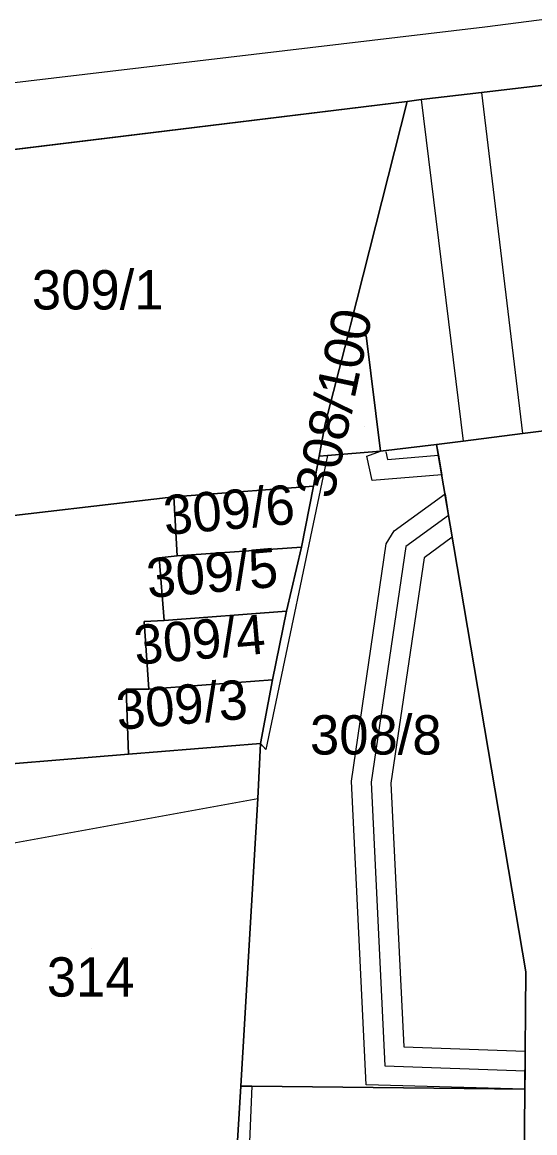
# Model space of a CAD drawing. Extents: x -263423 to -261326, y -1240067 to -1237864.
# Drawn here: x -263164.3 to -263138.2, y -1239151.4 to -1239094.9 of the extents above; entities that cross this region are included whole.
import ezdxf

# ---------------------------------------------------------------- set-up
doc = ezdxf.new("R2010")
doc.units = 0
for name, color, linetype in [('body_kn', 7, 'Continuous'), ('kladpar_druhypozemkov', 7, 'Continuous'), ('kladpar_hranice', 7, 'Continuous'), ('kladpar_parcelnecisla', 7, 'Continuous'), ('kladpar_plochy', 7, 'Continuous'), ('tarchy_linie', 7, 'Continuous'), ('zappar_hrandruhpozemk', 7, 'Continuous')]:
    doc.layers.add(name, color=color, linetype=linetype)

msp = doc.modelspace()

# ---------------------------------------------------------------- linework, layer by layer
at = {"layer": 'body_kn'}
for p, q in [((-263140.77, -1239095.17), (-263140.77, -1239095.17)), ((-263140.93, -1239098.51), (-263140.93, -1239098.51)), ((-263140.93, -1239098.51), (-263140.93, -1239098.51)), ((-263144.72, -1239098.96), (-263144.72, -1239098.96)), ((-263144.72, -1239098.96), (-263144.72, -1239098.96)), ((-263144, -1239098.87), (-263144, -1239098.87)), ((-263144, -1239098.87), (-263144, -1239098.87)), ((-263147.59, -1239110.33), (-263147.59, -1239110.33)), ((-263147.75, -1239110.95), (-263147.75, -1239110.95)), ((-263147.5, -1239110.93), (-263147.5, -1239110.93)), ((-263146.8, -1239110.86), (-263146.8, -1239110.86)), ((-263148.89, -1239115.35), (-263148.89, -1239115.35)), ((-263141.86, -1239116.23), (-263141.86, -1239116.23)), ((-263138.85, -1239115.85), (-263138.85, -1239115.85)), ((-263146.07, -1239116.75), (-263146.07, -1239116.75)), ((-263145.8, -1239116.78), (-263145.8, -1239116.78)), ((-263143.22, -1239116.4), (-263143.22, -1239116.4)), ((-263149.19, -1239116.99), (-263149.19, -1239116.99)), ((-263149.19, -1239116.99), (-263149.19, -1239116.99)), ((-263148.76, -1239116.96), (-263148.76, -1239116.96)), ((-263148.76, -1239116.96), (-263148.76, -1239116.96)), ((-263146.77, -1239116.99), (-263146.77, -1239116.99)), ((-263145.71, -1239117.17), (-263145.71, -1239117.17)), ((-263143.13, -1239116.95), (-263143.13, -1239116.95)), ((-263142.96, -1239117.94), (-263142.96, -1239117.94)), ((-263142.96, -1239117.94), (-263142.96, -1239117.94)), ((-263149.48, -1239118.52), (-263149.48, -1239118.52)), ((-263149.48, -1239118.52), (-263149.48, -1239118.52)), ((-263146.5, -1239118.24), (-263146.5, -1239118.24)), ((-263156.59, -1239119.06), (-263156.59, -1239119.06)), ((-263155.7, -1239119), (-263155.7, -1239119)), ((-263142.79, -1239118.92), (-263142.79, -1239118.92)), ((-263142.61, -1239120.02), (-263142.61, -1239120.02)), ((-263142.61, -1239120.02), (-263142.61, -1239120.02)), ((-263145.38, -1239120.79), (-263145.38, -1239120.79)), ((-263142.42, -1239121.12), (-263142.42, -1239121.12)), ((-263142.42, -1239121.12), (-263142.42, -1239121.12)), ((-263150.09, -1239121.63), (-263150.09, -1239121.63)), ((-263150.09, -1239121.63), (-263150.09, -1239121.63)), ((-263145.78, -1239121.46), (-263145.78, -1239121.46)), ((-263144.79, -1239121.6), (-263144.79, -1239121.6)), ((-263157.33, -1239122.17), (-263157.33, -1239122.17)), ((-263156.41, -1239122.07), (-263156.41, -1239122.07)), ((-263143.86, -1239122.16), (-263143.86, -1239122.16)), ((-263150.85, -1239124.88), (-263150.85, -1239124.88)), ((-263150.85, -1239124.88), (-263150.85, -1239124.88)), ((-263158.09, -1239125.41), (-263158.09, -1239125.41)), ((-263157.07, -1239125.35), (-263157.07, -1239125.35)), ((-263151.57, -1239128.37), (-263151.57, -1239128.37)), ((-263151.57, -1239128.37), (-263151.57, -1239128.37)), ((-263159, -1239128.84), (-263159, -1239128.84)), ((-263157.86, -1239128.85), (-263157.86, -1239128.85)), ((-263152.17, -1239131.61), (-263152.17, -1239131.61)), ((-263151.9, -1239131.92), (-263151.9, -1239131.92)), ((-263158.89, -1239132.15), (-263158.89, -1239132.15)), ((-263158.89, -1239132.15), (-263158.89, -1239132.15)), ((-263147.54, -1239133.52), (-263147.54, -1239133.52)), ((-263146.54, -1239133.57), (-263146.54, -1239133.57)), ((-263145.54, -1239133.62), (-263145.54, -1239133.62)), ((-263152.31, -1239134.41), (-263152.31, -1239134.41)), ((-263138.68, -1239143.22), (-263138.68, -1239143.22)), ((-263144.89, -1239147.04), (-263144.89, -1239147.04)), ((-263138.71, -1239147.26), (-263138.71, -1239147.26)), ((-263145.85, -1239148), (-263145.85, -1239148)), ((-263138.72, -1239148.26), (-263138.72, -1239148.26)), ((-263153.18, -1239149.04), (-263153.18, -1239149.04)), ((-263153.18, -1239149.04), (-263153.18, -1239149.04)), ((-263152.61, -1239149.04), (-263152.61, -1239149.04)), ((-263152.61, -1239149.04), (-263152.61, -1239149.04)), ((-263146.8, -1239148.97), (-263146.8, -1239148.97)), ((-263138.73, -1239149.18), (-263138.73, -1239149.18))]:
    msp.add_line(p, q, dxfattribs=at)
at = {"layer": 'kladpar_druhypozemkov'}
for p, q in [((-263160.04, -1239107.44), (-263160.04, -1239107.44)), ((-263146.91, -1239115.5), (-263146.91, -1239115.5)), ((-263152.34, -1239119.24), (-263152.34, -1239119.24)), ((-263153.74, -1239122.34), (-263153.74, -1239122.34)), ((-263154.44, -1239125.64), (-263154.44, -1239125.64)), ((-263154.76, -1239129.27), (-263154.76, -1239129.27)), ((-263146.01, -1239129.64), (-263146.01, -1239129.64)), ((-263160.78, -1239142.02), (-263160.78, -1239142.02))]:
    msp.add_line(p, q, dxfattribs=at)
at = {"layer": 'kladpar_hranice'}
for points in [[(-263065.93, -1239094.5), (-263065.55, -1239097.1), (-263065.22, -1239099.27), (-263087.36, -1239105.02), (-263098.58, -1239101.47), (-263106.26, -1239098.89), (-263108.91, -1239098.07), (-263112.34, -1239095.13), (-263140.93, -1239098.51), (-263144, -1239098.87), (-263144.72, -1239098.96), (-263173.17, -1239102.44), (-263176.47, -1239102.93), (-263191.77, -1239104.89), (-263193.29, -1239105.07), (-263207.77, -1239106.97), (-263224.08, -1239109.11), (-263225.54, -1239109.29), (-263238.56, -1239111), (-263239.77, -1239112.71), (-263240.31, -1239107.75), (-263241.7, -1239096.1), (-263242.12, -1239092.73)], [(-263144.72, -1239098.96), (-263144, -1239098.87), (-263140.93, -1239098.51), (-263112.34, -1239095.13), (-263108.91, -1239098.07), (-263108.99, -1239107.41), (-263116.75, -1239107.37), (-263116.75, -1239106.67), (-263119.84, -1239107.12), (-263120.17, -1239107.48), (-263134.96, -1239109.3), (-263135.05, -1239109.32), (-263134.33, -1239115.28), (-263137.77, -1239115.71), (-263138.85, -1239115.85), (-263141.86, -1239116.23), (-263143.22, -1239116.4), (-263146.07, -1239116.75), (-263146.8, -1239110.86), (-263147.5, -1239110.93), (-263147.75, -1239110.95), (-263147.59, -1239110.33), (-263144.72, -1239098.96)], [(-263144.72, -1239098.96), (-263147.59, -1239110.33), (-263147.75, -1239110.95), (-263148.89, -1239115.35), (-263149.19, -1239116.99), (-263149.48, -1239118.52), (-263155.7, -1239119), (-263156.59, -1239119.06), (-263167.06, -1239120.28), (-263167.88, -1239119.7), (-263168.89, -1239118.81), (-263169.59, -1239117.98), (-263169.83, -1239117.21), (-263171.93, -1239117.52), (-263175.55, -1239117.95), (-263176.47, -1239102.93), (-263173.17, -1239102.44), (-263144.72, -1239098.96)], [(-263149.19, -1239116.99), (-263148.89, -1239115.35), (-263147.75, -1239110.95), (-263147.5, -1239110.93), (-263146.8, -1239110.86), (-263146.07, -1239116.75), (-263148.76, -1239116.96), (-263149.19, -1239116.99)], [(-263139.08, -1239191.26), (-263138.73, -1239149.18), (-263138.68, -1239143.22), (-263143.22, -1239116.4), (-263141.86, -1239116.23), (-263138.85, -1239115.85), (-263137.77, -1239115.71)], [(-263153.18, -1239149.04), (-263152.31, -1239134.41), (-263152.17, -1239131.61), (-263151.57, -1239128.37), (-263150.85, -1239124.88), (-263150.09, -1239121.63), (-263149.48, -1239118.52), (-263149.19, -1239116.99), (-263148.76, -1239116.96), (-263146.07, -1239116.75), (-263143.22, -1239116.4), (-263138.68, -1239143.22), (-263138.73, -1239149.18), (-263152.61, -1239149.04), (-263153.18, -1239149.04)], [(-263149.48, -1239118.52), (-263150.09, -1239121.63), (-263156.41, -1239122.07), (-263156.59, -1239119.06), (-263155.7, -1239119), (-263149.48, -1239118.52)], [(-263167.06, -1239120.28), (-263156.59, -1239119.06), (-263156.41, -1239122.07), (-263157.33, -1239122.17), (-263157.07, -1239125.35), (-263158.09, -1239125.41), (-263157.86, -1239128.85), (-263159, -1239128.84), (-263158.89, -1239132.15), (-263168.35, -1239132.93)], [(-263150.09, -1239121.63), (-263150.85, -1239124.88), (-263157.07, -1239125.35), (-263157.33, -1239122.17), (-263156.41, -1239122.07), (-263150.09, -1239121.63)], [(-263150.85, -1239124.88), (-263151.57, -1239128.37), (-263157.86, -1239128.85), (-263158.09, -1239125.41), (-263157.07, -1239125.35), (-263150.85, -1239124.88)], [(-263151.57, -1239128.37), (-263152.17, -1239131.61), (-263158.89, -1239132.15), (-263159, -1239128.84), (-263157.86, -1239128.85), (-263151.57, -1239128.37)], [(-263158.89, -1239132.15), (-263152.17, -1239131.61), (-263152.31, -1239134.41), (-263153.18, -1239149.04), (-263153.45, -1239153.48), (-263170.07, -1239154.73), (-263168.69, -1239137.38), (-263168.35, -1239132.93), (-263158.89, -1239132.15)], [(-263154.73, -1239185.97), (-263154.11, -1239168.42), (-263153.81, -1239160.22), (-263153.45, -1239153.48), (-263153.18, -1239149.04), (-263152.61, -1239149.04), (-263138.73, -1239149.18), (-263139.08, -1239191.26), (-263139.19, -1239204.71), (-263154.93, -1239204.65), (-263155.33, -1239204.65), (-263154.73, -1239185.97)]]:
    msp.add_lwpolyline(points, dxfattribs=at)
at = {"layer": 'kladpar_plochy'}
for p, q in [((-263112.34, -1239095.13), (-263140.93, -1239098.51)), ((-263140.93, -1239098.51), (-263144, -1239098.87)), ((-263144.72, -1239098.96), (-263173.17, -1239102.44)), ((-263144, -1239098.87), (-263144.72, -1239098.96))]:
    msp.add_line(p, q, dxfattribs=at)
for points in [[(-263144.72, -1239098.96), (-263144, -1239098.87), (-263140.93, -1239098.51), (-263112.34, -1239095.13), (-263108.91, -1239098.07), (-263108.99, -1239107.41), (-263116.75, -1239107.37), (-263116.75, -1239106.67), (-263119.84, -1239107.12), (-263120.17, -1239107.48), (-263134.96, -1239109.3), (-263135.05, -1239109.32), (-263134.33, -1239115.28), (-263137.77, -1239115.71), (-263138.85, -1239115.85), (-263141.86, -1239116.23), (-263143.22, -1239116.4), (-263146.07, -1239116.75), (-263146.8, -1239110.86), (-263147.5, -1239110.93), (-263147.75, -1239110.95), (-263147.59, -1239110.33)], [(-263144.72, -1239098.96), (-263147.59, -1239110.33), (-263147.75, -1239110.95), (-263148.89, -1239115.35), (-263149.19, -1239116.99), (-263149.48, -1239118.52), (-263155.7, -1239119), (-263156.59, -1239119.06), (-263167.06, -1239120.28), (-263167.88, -1239119.7), (-263168.89, -1239118.81), (-263169.59, -1239117.98), (-263169.83, -1239117.21), (-263171.93, -1239117.52), (-263175.55, -1239117.95), (-263176.47, -1239102.93), (-263173.17, -1239102.44)], [(-263149.19, -1239116.99), (-263148.89, -1239115.35), (-263147.75, -1239110.95), (-263147.5, -1239110.93), (-263146.8, -1239110.86), (-263146.07, -1239116.75), (-263148.76, -1239116.96)], [(-263153.18, -1239149.04), (-263152.31, -1239134.41), (-263152.17, -1239131.61), (-263151.57, -1239128.37), (-263150.85, -1239124.88), (-263150.09, -1239121.63), (-263149.48, -1239118.52), (-263149.19, -1239116.99), (-263148.76, -1239116.96), (-263146.07, -1239116.75), (-263143.22, -1239116.4), (-263138.68, -1239143.22), (-263138.73, -1239149.18), (-263152.61, -1239149.04)], [(-263167.06, -1239120.28), (-263156.59, -1239119.06), (-263156.41, -1239122.07), (-263157.33, -1239122.17), (-263157.07, -1239125.35), (-263158.09, -1239125.41), (-263157.86, -1239128.85), (-263159, -1239128.84), (-263158.89, -1239132.15), (-263168.35, -1239132.93), (-263179.39, -1239133.95), (-263178.12, -1239133), (-263177.22, -1239132.25), (-263176.39, -1239131.1), (-263175.62, -1239129.84), (-263174.98, -1239128.31), (-263175.38, -1239121.76), (-263175.49, -1239118.84), (-263175.55, -1239117.95), (-263171.93, -1239117.52), (-263169.83, -1239117.21), (-263169.59, -1239117.98), (-263168.89, -1239118.81), (-263167.88, -1239119.7)], [(-263149.48, -1239118.52), (-263150.09, -1239121.63), (-263156.41, -1239122.07), (-263156.59, -1239119.06), (-263155.7, -1239119)], [(-263150.09, -1239121.63), (-263150.85, -1239124.88), (-263157.07, -1239125.35), (-263157.33, -1239122.17), (-263156.41, -1239122.07)], [(-263150.85, -1239124.88), (-263151.57, -1239128.37), (-263157.86, -1239128.85), (-263158.09, -1239125.41), (-263157.07, -1239125.35)], [(-263151.57, -1239128.37), (-263152.17, -1239131.61), (-263158.89, -1239132.15), (-263159, -1239128.84), (-263157.86, -1239128.85)], [(-263158.89, -1239132.15), (-263152.17, -1239131.61), (-263152.31, -1239134.41), (-263153.18, -1239149.04), (-263153.45, -1239153.48), (-263170.07, -1239154.73), (-263168.69, -1239137.38), (-263168.35, -1239132.93)], [(-263154.73, -1239185.97), (-263154.11, -1239168.42), (-263153.81, -1239160.22), (-263153.45, -1239153.48), (-263153.18, -1239149.04), (-263152.61, -1239149.04), (-263138.73, -1239149.18), (-263139.08, -1239191.26), (-263139.19, -1239204.71), (-263154.93, -1239204.65), (-263155.33, -1239204.65)]]:
    msp.add_lwpolyline(points, close=True, dxfattribs=at)
msp.add_lwpolyline([(-263139.08, -1239191.26), (-263138.73, -1239149.18), (-263138.68, -1239143.22), (-263143.22, -1239116.4), (-263141.86, -1239116.23), (-263138.85, -1239115.85), (-263137.77, -1239115.71), (-263137.35, -1239118.19), (-263136.76, -1239121.69), (-263136.35, -1239124.1), (-263135.95, -1239126.5), (-263135.54, -1239128.9), (-263135.34, -1239130.11), (-263134.93, -1239132.51), (-263134.53, -1239134.91), (-263134.12, -1239137.31), (-263133.72, -1239139.72), (-263133.31, -1239142.12), (-263133.18, -1239142.9), (-263133.19, -1239144.52), (-263133.21, -1239146.92), (-263133.23, -1239149.24), (-263133.23, -1239149.32), (-263133.25, -1239151.72)], dxfattribs=at)
at = {"layer": 'tarchy_linie'}
for points in [[(-263142.96, -1239117.94), (-263146.5, -1239118.24), (-263146.77, -1239116.99), (-263146.07, -1239116.75), (-263143.22, -1239116.4), (-263143.13, -1239116.95), (-263142.96, -1239117.94)], [(-263145.8, -1239116.78), (-263145.71, -1239117.17), (-263143.13, -1239116.95)], [(-263142.42, -1239121.12), (-263143.86, -1239122.16), (-263145.54, -1239133.62), (-263144.89, -1239147.04), (-263138.71, -1239147.26), (-263138.72, -1239148.26), (-263138.73, -1239149.18), (-263146.8, -1239148.97), (-263147.54, -1239133.52), (-263145.78, -1239121.46), (-263145.38, -1239120.79), (-263142.79, -1239118.92), (-263142.61, -1239120.02), (-263142.42, -1239121.12)], [(-263142.61, -1239120.02), (-263144.79, -1239121.6), (-263146.54, -1239133.57), (-263145.85, -1239148), (-263138.72, -1239148.26)]]:
    msp.add_lwpolyline(points, dxfattribs=at)
at = {"layer": 'zappar_hrandruhpozemk'}
for p, q in [((-263140.77, -1239095.17), (-263109.27, -1239091.13)), ((-263179.87, -1239099.8), (-263140.77, -1239095.17)), ((-263140.93, -1239098.51), (-263138.85, -1239115.85)), ((-263144, -1239098.87), (-263141.86, -1239116.23)), ((-263168.69, -1239137.38), (-263152.31, -1239134.41)), ((-263152.61, -1239149.04), (-263154.93, -1239204.65))]:
    msp.add_line(p, q, dxfattribs=at)
msp.add_lwpolyline([(-263148.76, -1239116.96), (-263151.9, -1239131.92), (-263152.17, -1239131.61)], dxfattribs=at)

# ---------------------------------------------------------------- texts
at = {"layer": 'kladpar_parcelnecisla'}
for s, p in [('309/1', (-263163.803, -1239109.54)), ('308/8', (-263149.658, -1239132.17)), ('314', (-263163.042, -1239144.48))]:
    msp.add_text(s, height=2, dxfattribs=at).set_placement(p)
for s, rotation, p in [('308/100', 78, (-263148.481, -1239119.228)), ('309/6', 5, (-263157.03, -1239121.01)), ('309/5', 5, (-263157.885, -1239124.215)), ('309/4', 5, (-263158.53, -1239127.61)), ('309/3', 5, (-263159.432, -1239130.919))]:
    msp.add_text(s, height=2, rotation=rotation, dxfattribs=at).set_placement(p)

doc.saveas('drawing.dxf')
